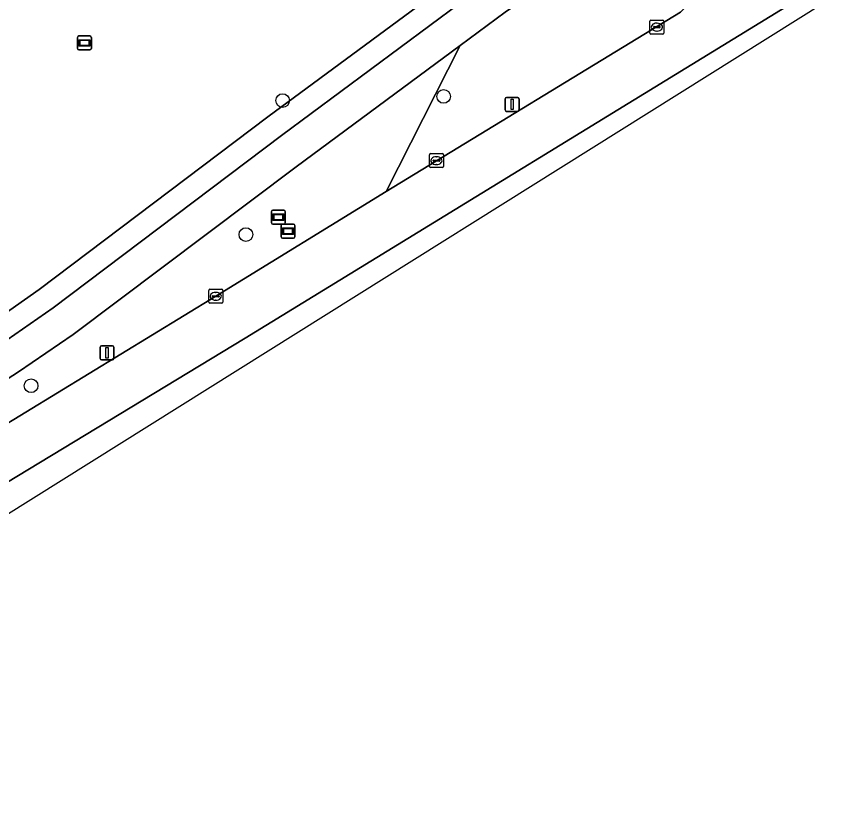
# Model space of a CAD drawing. Extents: x 157320 to 158835, y 386650 to 388491.
# Drawn here: x 158758.2 to 158816.2, y 387148.4 to 387205.2 of the extents above; entities that cross this region are included whole.
import ezdxf

# ---------------------------------------------------------------- set-up
doc = ezdxf.new("R2010")
doc.units = 0
for name, color, linetype in [('IMGEO_Berm_groen', 7, 'Continuous'), ('IMGEO_Boom', 7, 'Continuous'), ('IMGEO_Fietspad_gesloten', 7, 'Continuous'), ('IMGEO_Grasland_overig', 7, 'Continuous'), ('IMGEO_Informatiebord', 7, 'Continuous'), ('IMGEO_Kolk', 7, 'Continuous'), ('IMGEO_Lichtmast', 7, 'Continuous'), ('IMGEO_Rijbaan_regionaal_gesloten', 7, 'Continuous'), ('IMGEO_Verklikker', 7, 'Continuous'), ('IMGEO_Voetpad_open', 7, 'Continuous')]:
    doc.layers.add(name, color=color, linetype=linetype)

msp = doc.modelspace()

# ---------------------------------------------------------------- linework, layer by layer
at = {"layer": 'IMGEO_Berm_groen'}
for points in [[(158802.121, 387211.424), (158793.268, 387205.452), (158790.053, 387203.076), (158784.734, 387192.599), (158805.82, 387205.447)], [(158732.682, 387164.041), (158717.25, 387157.256), (158713.404, 387155.323), (158711.842, 387154.422), (158712.651, 387152.981), (158714.388, 387153.952), (158716.217, 387154.77), (158727.586, 387159.344), (158732.038, 387161.139), (158735.669, 387162.804), (158737.237, 387163.65), (158745.107, 387168.453), (158756.651, 387175.43), (158772.54, 387185.103), (158784.734, 387192.599), (158790.053, 387203.076)], [(158790.053, 387203.076), (158778.292, 387194.384), (158762.331, 387182.378), (158758.413, 387179.706), (158747.043, 387172.37), (158743.547, 387170.203), (158739.401, 387167.635)]]:
    msp.add_lwpolyline(points, dxfattribs=at)
at = {"layer": 'IMGEO_Boom'}
for centre in [(158788.859, 387199.42), (158777.331, 387199.121), (158774.696, 387189.523), (158759.319, 387178.693)]:
    msp.add_circle(centre, 0.489, dxfattribs=at)
at = {"layer": 'IMGEO_Fietspad_gesloten'}
for points in [[(158802.324, 387214.641), (158792.113, 387207.666), (158777.252, 387196.629), (158760.899, 387184.289), (158757.598, 387181.998), (158745.793, 387174.437), (158742.402, 387172.333), (158738.136, 387169.704)], [(158739.401, 387167.635), (158743.547, 387170.203), (158747.043, 387172.37), (158758.413, 387179.706), (158762.331, 387182.378), (158778.292, 387194.384), (158790.053, 387203.076), (158793.268, 387205.452), (158802.121, 387211.424), (158806.288, 387213.993)]]:
    msp.add_lwpolyline(points, dxfattribs=at)
at = {"layer": 'IMGEO_Grasland_overig'}
msp.add_lwpolyline([(158688.726, 387184.774), (158738.346, 387209.014), (158739.86, 387209.644), (158745.79, 387199.984), (158749.711, 387193.05), (158756.003, 387182.917), (158756.725, 387183.379), (158759.903, 387185.584), (158776.261, 387197.954), (158791.166, 387208.965), (158792.768, 387210.07), (158796.562, 387212.732), (158800.506, 387215.433), (158800.221, 387218.712), (158788.567, 387237.071), (158770.723, 387266.089)], dxfattribs=at)
at = {"layer": 'IMGEO_Informatiebord'}
for p, q in [((158776.53, 387190.368), (158776.53, 387191.168)), ((158776.53, 387191.168), (158776.53, 387190.368)), ((158776.63, 387191.268), (158777.42, 387191.268)), ((158777.42, 387191.268), (158776.63, 387191.268)), ((158777.52, 387191.168), (158777.52, 387190.368)), ((158777.52, 387190.368), (158777.52, 387191.168)), ((158777.42, 387190.268), (158776.63, 387190.268)), ((158776.63, 387190.268), (158777.42, 387190.268)), ((158777.223, 387189.367), (158777.223, 387190.167)), ((158777.223, 387190.167), (158777.223, 387189.367)), ((158777.323, 387190.267), (158778.113, 387190.267)), ((158778.113, 387190.267), (158777.323, 387190.267)), ((158778.213, 387190.167), (158778.213, 387189.367)), ((158778.213, 387189.367), (158778.213, 387190.167)), ((158778.113, 387189.267), (158777.323, 387189.267)), ((158777.323, 387189.267), (158778.113, 387189.267))]:
    msp.add_line(p, q, dxfattribs=at)
for points in [[(158776.631, 387191), (158777.419, 387191), (158777.419, 387190.536), (158776.631, 387190.536), (158776.631, 387191)], [(158776.696, 387190.935), (158776.696, 387190.601), (158777.354, 387190.601), (158777.354, 387190.935), (158776.696, 387190.935)], [(158777.324, 387189.999), (158778.112, 387189.999), (158778.112, 387189.535), (158777.324, 387189.535), (158777.324, 387189.999)], [(158777.389, 387189.934), (158777.389, 387189.6), (158778.047, 387189.6), (158778.047, 387189.934), (158777.389, 387189.934)]]:
    msp.add_lwpolyline(points, dxfattribs=at)
for centre, start, end in [((158776.63, 387191.168), 90, 180), ((158776.63, 387191.168), 90, 180), ((158777.42, 387191.168), 0, 90), ((158777.42, 387191.168), 360, 90), ((158776.63, 387190.368), 180, 270), ((158776.63, 387190.368), 180, 270), ((158777.42, 387190.368), 270, 0), ((158777.42, 387190.368), 270, 0), ((158777.323, 387190.167), 90, 180), ((158777.323, 387190.167), 90, 180), ((158778.113, 387190.167), 0, 90), ((158778.113, 387190.167), 360, 90), ((158777.323, 387189.367), 180, 270), ((158777.323, 387189.367), 180, 270), ((158778.113, 387189.367), 270, 0), ((158778.113, 387189.367), 270, 0)]:
    msp.add_arc(centre, 0.1, start, end, dxfattribs=at)
at = {"layer": 'IMGEO_Kolk'}
for p, q in [((158803.707, 387204.884), (158804.559, 387204.884)), ((158803.632, 387203.958), (158803.632, 387204.81)), ((158803.891, 387204.378), (158803.891, 387204.39)), ((158804.329, 387204.341), (158803.931, 387204.341)), ((158803.934, 387204.427), (158804.332, 387204.427)), ((158804.12, 387204.664), (158804.145, 387204.664)), ((158804.375, 387204.39), (158804.375, 387204.378)), ((158804.633, 387204.81), (158804.633, 387203.958)), ((158804.559, 387203.884), (158803.707, 387203.884)), ((158804.143, 387204.104), (158804.118, 387204.104)), ((158787.841, 387194.394), (158787.841, 387195.246)), ((158787.916, 387195.32), (158788.768, 387195.32)), ((158788.329, 387195.1), (158788.354, 387195.1)), ((158788.842, 387195.246), (158788.842, 387194.394)), ((158788.1, 387194.814), (158788.1, 387194.826)), ((158788.538, 387194.777), (158788.14, 387194.777)), ((158788.143, 387194.863), (158788.541, 387194.863)), ((158788.352, 387194.54), (158788.327, 387194.54)), ((158788.584, 387194.826), (158788.584, 387194.814)), ((158788.768, 387194.32), (158787.916, 387194.32)), ((158772.039, 387184.679), (158772.039, 387185.531)), ((158772.114, 387185.605), (158772.966, 387185.605)), ((158772.341, 387185.148), (158772.739, 387185.148)), ((158772.527, 387185.385), (158772.552, 387185.385)), ((158773.04, 387185.531), (158773.04, 387184.679)), ((158772.966, 387184.605), (158772.114, 387184.605)), ((158772.298, 387185.099), (158772.298, 387185.111)), ((158772.736, 387185.062), (158772.338, 387185.062)), ((158772.55, 387184.825), (158772.525, 387184.825)), ((158772.782, 387185.111), (158772.782, 387185.099))]:
    msp.add_line(p, q, dxfattribs=at)
for points in [[(158803.707, 387204.884), (158804.559, 387204.884)], [(158803.632, 387203.958), (158803.632, 387204.81)], [(158804.633, 387204.81), (158804.633, 387203.958)], [(158804.559, 387203.884), (158803.707, 387203.884)], [(158787.841, 387194.394), (158787.841, 387195.246)], [(158787.916, 387195.32), (158788.768, 387195.32)], [(158788.842, 387195.246), (158788.842, 387194.394)], [(158788.768, 387194.32), (158787.916, 387194.32)], [(158772.039, 387184.679), (158772.039, 387185.531)], [(158772.114, 387185.605), (158772.966, 387185.605)], [(158773.04, 387185.531), (158773.04, 387184.679)], [(158772.966, 387184.605), (158772.114, 387184.605)]]:
    msp.add_lwpolyline(points, dxfattribs=at)
for centre, radius, start, end in [((158803.709, 387204.808), 0.0765, 91.55205, 178.44795), ((158803.709, 387204.808), 0.0765, 91.55205, 178.44795), ((158804.557, 387204.808), 0.0765, 1.55205, 88.44795), ((158804.557, 387204.808), 0.0765, 1.55205, 88.44795), ((158803.931, 387204.387), 0.0403, 85.87752, 175.75265), ((158803.928, 387204.377), 0.0366, 178.93798, 274.71019), ((158804.332, 387204.384), 0.043, 264.86636, 352.45326), ((158804.336, 387204.389), 0.0386, 1.73085, 96.63898), ((158803.709, 387203.96), 0.0765, 181.55205, 268.44795), ((158803.709, 387203.96), 0.0765, 181.55205, 268.44795), ((158804.557, 387203.96), 0.0765, 271.55205, 358.44795), ((158804.557, 387203.96), 0.0765, 271.55205, 358.44795), ((158787.918, 387195.244), 0.0765, 91.55205, 178.44795), ((158787.918, 387195.244), 0.0765, 91.55205, 178.44795), ((158788.766, 387195.244), 0.0765, 1.55205, 88.44795), ((158788.766, 387195.244), 0.0765, 1.55205, 88.44795), ((158788.14, 387194.823), 0.0403, 85.87752, 175.75265), ((158788.137, 387194.813), 0.0366, 178.93798, 274.71019), ((158788.541, 387194.82), 0.043, 264.86636, 352.45326), ((158788.545, 387194.825), 0.0386, 1.73085, 96.63898), ((158787.918, 387194.396), 0.0765, 181.55205, 268.44795), ((158787.918, 387194.396), 0.0765, 181.55205, 268.44795), ((158788.766, 387194.396), 0.0765, 271.55205, 358.44795), ((158788.766, 387194.396), 0.0765, 271.55205, 358.44795), ((158772.116, 387185.529), 0.0765, 91.55205, 178.44795), ((158772.116, 387185.529), 0.0765, 91.55205, 178.44795), ((158772.338, 387185.108), 0.0403, 85.87752, 175.75265), ((158772.743, 387185.11), 0.0386, 1.73085, 96.63898), ((158772.964, 387185.529), 0.0765, 1.55205, 88.44795), ((158772.964, 387185.529), 0.0765, 1.55205, 88.44795), ((158772.116, 387184.681), 0.0765, 181.55205, 268.44795), ((158772.116, 387184.681), 0.0765, 181.55205, 268.44795), ((158772.335, 387185.098), 0.0366, 178.93798, 274.71019), ((158772.739, 387185.105), 0.043, 264.86636, 352.45326), ((158772.964, 387184.681), 0.0765, 271.55205, 358.44795), ((158772.964, 387184.681), 0.0765, 271.55205, 358.44795)]:
    msp.add_arc(centre, radius, start, end, dxfattribs=at)
for centre, major_axis, ratio, start_param, end_param in [((158804.119, 387204.384), (-0.387, 0.002), 0.722429, 4.712389, 7.853982), ((158804.144, 387204.384), (-0.39, 0.002), 0.717154, 1.570796, 4.712389), ((158788.328, 387194.82), (-0.387, 0.002), 0.722429, 4.712389, 7.853982), ((158788.353, 387194.82), (-0.39, 0.002), 0.717154, 1.570796, 4.712389), ((158772.526, 387185.105), (-0.387, 0.002), 0.722429, 4.712389, 7.853982), ((158772.551, 387185.105), (-0.39, 0.002), 0.717154, 1.570796, 4.712389)]:
    msp.add_ellipse(centre, major_axis=major_axis, ratio=ratio, start_param=start_param, end_param=end_param, dxfattribs=at)
at = {"layer": 'IMGEO_Lichtmast'}
for p, q in [((158793.271, 387198.45), (158793.271, 387199.25)), ((158793.271, 387199.25), (158793.271, 387198.45)), ((158793.371, 387199.35), (158794.161, 387199.35)), ((158794.161, 387199.35), (158793.371, 387199.35)), ((158794.261, 387199.25), (158794.261, 387198.45)), ((158794.261, 387198.45), (158794.261, 387199.25)), ((158794.161, 387198.35), (158793.371, 387198.35)), ((158793.371, 387198.35), (158794.161, 387198.35)), ((158764.254, 387180.651), (158764.254, 387181.451)), ((158764.254, 387181.451), (158764.254, 387180.651)), ((158764.354, 387181.551), (158765.144, 387181.551)), ((158765.144, 387181.551), (158764.354, 387181.551)), ((158765.244, 387181.451), (158765.244, 387180.651)), ((158765.244, 387180.651), (158765.244, 387181.451)), ((158765.144, 387180.551), (158764.354, 387180.551)), ((158764.354, 387180.551), (158765.144, 387180.551))]:
    msp.add_line(p, q, dxfattribs=at)
for points in [[(158793.691, 387199.225), (158793.841, 387199.225), (158793.841, 387198.475), (158793.691, 387198.475), (158793.691, 387199.225)], [(158764.674, 387181.426), (158764.824, 387181.426), (158764.824, 387180.676), (158764.674, 387180.676), (158764.674, 387181.426)]]:
    msp.add_lwpolyline(points, dxfattribs=at)
for centre, start, end in [((158793.371, 387199.25), 90, 180), ((158793.371, 387199.25), 90, 180), ((158794.161, 387199.25), 0, 90), ((158794.161, 387199.25), 360, 90), ((158793.371, 387198.45), 180, 270), ((158793.371, 387198.45), 180, 270), ((158794.161, 387198.45), 270, 0), ((158794.161, 387198.45), 270, 0), ((158764.354, 387181.451), 90, 180), ((158764.354, 387181.451), 90, 180), ((158765.144, 387181.451), 0, 90), ((158765.144, 387181.451), 360, 90), ((158764.354, 387180.651), 180, 270), ((158764.354, 387180.651), 180, 270), ((158765.144, 387180.651), 270, 0), ((158765.144, 387180.651), 270, 0)]:
    msp.add_arc(centre, 0.1, start, end, dxfattribs=at)
at = {"layer": 'IMGEO_Rijbaan_regionaal_gesloten'}
msp.add_lwpolyline([(158809.538, 387208.935), (158805.948, 387205.567), (158805.82, 387205.447), (158784.734, 387192.599), (158772.54, 387185.103), (158756.651, 387175.43), (158745.107, 387168.453), (158737.237, 387163.65), (158665.716, 387119.962), (158667.347, 387117.095), (158716.666, 387146.979), (158774.655, 387182.117), (158815.623, 387207.256)], dxfattribs=at)
msp.add_lwpolyline([(158668.649, 387114.803), (158711.034, 387140.333), (158816.228, 387206.227), (158815.623, 387207.256), (158774.655, 387182.117), (158716.666, 387146.979), (158667.347, 387117.095)], close=True, dxfattribs=at)
at = {"layer": 'IMGEO_Verklikker'}
for p, q in [((158762.743, 387203.75), (158763.533, 387203.75)), ((158763.533, 387203.75), (158762.743, 387203.75)), ((158762.643, 387202.85), (158762.643, 387203.65)), ((158762.643, 387203.65), (158762.643, 387202.85)), ((158763.633, 387203.65), (158763.633, 387202.85)), ((158763.633, 387202.85), (158763.633, 387203.65)), ((158763.533, 387202.75), (158762.743, 387202.75)), ((158762.743, 387202.75), (158763.533, 387202.75))]:
    msp.add_line(p, q, dxfattribs=at)
for points in [[(158762.744, 387203.482), (158763.532, 387203.482), (158763.532, 387203.018), (158762.744, 387203.018), (158762.744, 387203.482)], [(158762.809, 387203.417), (158762.809, 387203.083), (158763.467, 387203.083), (158763.467, 387203.417), (158762.809, 387203.417)]]:
    msp.add_lwpolyline(points, dxfattribs=at)
for centre, start, end in [((158762.743, 387203.65), 90, 180), ((158762.743, 387203.65), 90, 180), ((158763.533, 387203.65), 0, 90), ((158763.533, 387203.65), 360, 90), ((158762.743, 387202.85), 180, 270), ((158762.743, 387202.85), 180, 270), ((158763.533, 387202.85), 270, 0), ((158763.533, 387202.85), 270, 0)]:
    msp.add_arc(centre, 0.1, start, end, dxfattribs=at)
at = {"layer": 'IMGEO_Voetpad_open'}
for points in [[(158803.581, 387219.291), (158803.525, 387219.408), (158803.465, 387219.524), (158802.907, 387220.418), (158801.459, 387219.518), (158800.221, 387218.712), (158800.506, 387215.433), (158796.562, 387212.732), (158792.768, 387210.07), (158791.166, 387208.965), (158776.261, 387197.954), (158759.903, 387185.584), (158756.725, 387183.379), (158756.003, 387182.917), (158744.947, 387175.844), (158741.536, 387173.712), (158737.266, 387171.093)], [(158777.252, 387196.629), (158792.113, 387207.666), (158802.324, 387214.641)], [(158738.136, 387169.704), (158742.402, 387172.333), (158745.793, 387174.437), (158757.598, 387181.998), (158760.899, 387184.289), (158777.252, 387196.629)]]:
    msp.add_lwpolyline(points, dxfattribs=at)

doc.saveas('drawing.dxf')
